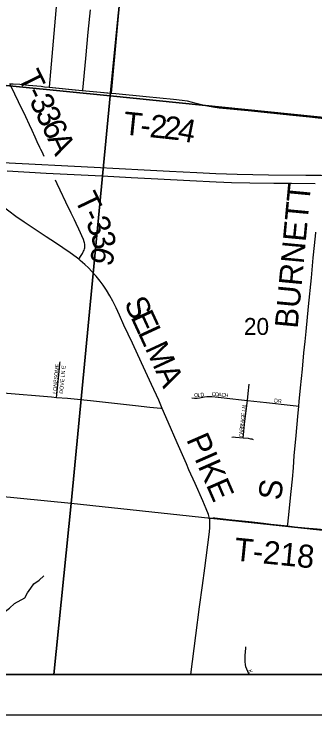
# Model space of a CAD drawing. Extents: x -209 to 4852, y 0 to 905.
# Drawn here: x 140.68 to 155.54, y 200.56 to 235.21 of the extents above; entities that cross this region are included whole.
import ezdxf

# ---------------------------------------------------------------- set-up
doc = ezdxf.new("R2010")
doc.units = 0
for name, color, linetype in [('Default', 7, 'Continuous'), ('GM_P_County_Alignment', 7, 'Continuous'), ('GM_X_Airport_Location_Class_2', 7, 'Continuous'), ('GM_X_County_Road', 7, 'Continuous'), ('GM_X_County_Road_Text', 7, 'Continuous'), ('GM_X_County_ROW', 7, 'Continuous'), ('GM_X_Interstate_Location', 7, 'Continuous'), ('GM_X_Minor_Lake_Text', 7, 'Continuous'), ('GM_X_Minor_River', 7, 'Continuous'), ('GM_X_Rail_Line_Text', 7, 'Continuous'), ('GM_X_Township_Road', 7, 'Continuous'), ('GM_X_Township_Road_Text', 7, 'Continuous'), ('GM_X_Township_Text', 7, 'Continuous'), ('GM_X_US_Location', 7, 'Continuous'), ('SH_Data', 7, 'Continuous')]:
    doc.layers.add(name, color=color, linetype=linetype)

msp = doc.modelspace()

# ---------------------------------------------------------------- linework, layer by layer
at = {"layer": 'Default'}
for points in [[(59.342, 338.559), (195.342, 338.559), (195.342, 202.559), (59.342, 202.559)], [(195.342, 202.559), (195.342, 338.559), (59.342, 338.559), (59.342, 202.559)]]:
    msp.add_lwpolyline(points, close=True, dxfattribs=at)
at = {"layer": 'GM_X_Airport_Location_Class_2'}
msp.add_lwpolyline([(144.45, 235.425), (144.346, 234.311), (144.218, 233.013), (144.067, 231.45), (144.066, 231.435)], dxfattribs=at)
at = {"layer": 'GM_X_County_Road'}
for points in [[(141.221, 206.357), (141.352, 206.594), (141.512, 206.835), (141.665, 207.039), (141.931, 207.219), (142.168, 207.437)], [(136.088, 202.559), (136.165, 202.618), (136.409, 202.798), (136.607, 202.94), (136.852, 203.196), (137.059, 203.436), (137.289, 203.768), (137.398, 203.987), (137.574, 204.228), (137.781, 204.423), (138.04, 204.648), (138.308, 204.873), (138.582, 205.03), (138.841, 205.179), (139.069, 205.29), (139.267, 205.349), (139.783, 205.465), (140.011, 205.546), (140.201, 205.636), (140.453, 205.838), (140.705, 206.071), (141.221, 206.357)]]:
    msp.add_lwpolyline(points, dxfattribs=at)
at = {"layer": 'GM_X_County_Road_Text'}
for points in [[(143.886, 223.087), (143.76, 223.186), (143.459, 223.404), (142.74, 223.894), (142.274, 224.203), (141.188, 224.927), (140.776, 225.206), (140.423, 225.461), (140.225, 225.612), (140.034, 225.772), (139.89, 225.894), (139.676, 226.089)], [(145.905, 220.317), (145.736, 220.683), (145.57, 221.016), (145.421, 221.287), (145.262, 221.553), (145.092, 221.812), (144.945, 222.011), (144.749, 222.251), (144.543, 222.483), (144.37, 222.661), (144.189, 222.83), (143.955, 223.033), (143.886, 223.087)], [(148.025, 215.716), (147.851, 216.115), (147.484, 216.904), (146.989, 217.975), (146.546, 218.935), (146.127, 219.836), (145.905, 220.317)], [(149.216, 212.973), (148.769, 214.007), (148.324, 215.033), (148.025, 215.716)], [(150.362, 210.28), (150.35, 210.344), (150.315, 210.462), (150.201, 210.749), (150.029, 211.148), (149.649, 211.999), (149.344, 212.68), (149.216, 212.973)], [(149.438, 202.559), (149.688, 204.495), (149.874, 205.912), (150.01, 206.96), (150.124, 207.822), (150.346, 209.485), (150.375, 209.794), (150.385, 209.979), (150.384, 210.102), (150.372, 210.224), (150.362, 210.28)]]:
    msp.add_lwpolyline(points, dxfattribs=at)
at = {"layer": 'GM_X_County_ROW'}
for points in [[(140.471, 231.762), (140.65, 231.758), (140.967, 231.739), (141.396, 231.702), (142.025, 231.638), (142.2, 231.62)], [(142.185, 228.171), (142.127, 228.292), (142.071, 228.407), (142.02, 228.515), (141.97, 228.619), (141.838, 228.896), (141.73, 229.118), (141.576, 229.457), (141.449, 229.742), (141.264, 230.137), (140.911, 230.868), (140.538, 231.627), (140.471, 231.762)], [(142.2, 231.62), (142.421, 231.598), (143.546, 231.485), (144.066, 231.435)], [(144.066, 231.435), (144.959, 231.349), (145.44, 231.305)], [(145.44, 231.305), (145.512, 231.298), (145.73, 231.277), (147.219, 231.135), (148.583, 231), (149.015, 230.951), (149.26, 230.913), (149.501, 230.86), (150.104, 230.704), (150.349, 230.649), (150.535, 230.618), (150.846, 230.58), (152.272, 230.436), (153.388, 230.324), (154.317, 230.229), (155.309, 230.125), (156.18, 230.033)], [(143.886, 223.087), (144.006, 223.27), (144.074, 223.373), (144.132, 223.482), (144.155, 223.538), (144.174, 223.596), (144.186, 223.655), (144.192, 223.715), (144.193, 223.776), (144.188, 223.836), (144.177, 223.896), (144.162, 223.955), (144.119, 224.071), (143.888, 224.581), (143.754, 224.864), (143.674, 225.034), (143.594, 225.203), (143.514, 225.371), (143.46, 225.482), (143.406, 225.592), (142.819, 226.819), (142.741, 226.992)], [(154.786, 215.827), (154.805, 216.05), (154.873, 216.73), (154.961, 217.657), (155.037, 218.461), (155.095, 219.016), (155.143, 219.511), (155.259, 220.747), (155.407, 222.167), (155.502, 223.157), (155.559, 223.775), (155.62, 224.392), (155.623, 224.429)], [(140.153, 216.479), (142.536, 216.282), (142.795, 216.261)], [(142.795, 216.261), (143.335, 216.216), (144.476, 216.106), (146.702, 215.855), (147.406, 215.777), (147.947, 215.724), (148.025, 215.716)], [(154.23, 209.903), (154.24, 209.993), (154.275, 210.302), (154.408, 211.599), (154.47, 212.216), (154.514, 212.773), (154.561, 213.392), (154.586, 213.701), (154.647, 214.381), (154.74, 215.308), (154.786, 215.827)], [(150.362, 210.28), (150.444, 210.295), (150.54, 210.305), (150.624, 210.3), (151.304, 210.228), (152.479, 210.1), (153.034, 210.034), (153.405, 209.992), (154.23, 209.903)], [(154.23, 209.903), (154.579, 209.866), (155.075, 209.814), (155.694, 209.755), (156.35, 209.688)]]:
    msp.add_lwpolyline(points, dxfattribs=at)
at = {"layer": 'GM_X_Minor_Lake_Text'}
msp.add_lwpolyline([(61.776, 202.559), (195.342, 202.559)], dxfattribs=at)
at = {"layer": 'GM_X_Minor_River'}
for points in [[(147.511, 251.706), (145.448, 231.165), (125.307, 233.161), (127.195, 253.652)], [(147.511, 251.706), (168.839, 249.556), (166.746, 229.007), (145.448, 231.165)], [(125.307, 233.161), (145.448, 231.165), (143.519, 211.007), (123.431, 212.988)], [(145.448, 231.165), (166.746, 229.007), (164.717, 208.745), (143.519, 211.007)], [(122.379, 202.559), (142.656, 202.559), (143.519, 211.007), (123.431, 212.988)], [(142.656, 202.559), (163.655, 202.559), (164.717, 208.745), (143.519, 211.007)]]:
    msp.add_lwpolyline(points, close=True, dxfattribs=at)
at = {"layer": 'GM_X_Rail_Line_Text'}
for points in [[(140.121, 227.878), (144.65, 227.641), (147.135, 227.513), (148.375, 227.447), (149.734, 227.377), (150.669, 227.335), (151.727, 227.292), (153.28, 227.26), (155.135, 227.245), (155.894, 227.239), (156.327, 227.235), (159.157, 227.214), (160.251, 227.203), (162.038, 227.19), (163.154, 227.176), (165.593, 227.151), (167.078, 227.13), (168.502, 227.12), (173.553, 227.075), (175.412, 227.061), (176.007, 227.053), (178.196, 227.026)], [(140.345, 227.455), (142.271, 227.351), (144.001, 227.263), (145.046, 227.211), (146.483, 227.131), (147.804, 227.071), (149.397, 226.978), (150.691, 226.918), (151.447, 226.886), (152.368, 226.866), (153.549, 226.853), (154.419, 226.848), (155.599, 226.83)]]:
    msp.add_lwpolyline(points, dxfattribs=at)
at = {"layer": 'GM_X_Township_Text'}
for points in [[(142.795, 216.261), (142.808, 216.392), (142.935, 217.706), (142.958, 217.957), (142.962, 218.02)], [(152.239, 216.113), (152.276, 216.455), (152.33, 216.921)], [(149.496, 216.233), (149.62, 216.226), (149.744, 216.228), (149.866, 216.241), (150.11, 216.281), (150.233, 216.296), (150.356, 216.302), (150.48, 216.3), (150.788, 216.278), (151.955, 216.144), (152.239, 216.113)], [(152.035, 214.261), (152.051, 214.409), (152.07, 214.593), (152.12, 215.084), (152.239, 216.113)], [(152.239, 216.113), (153.184, 216.009), (154.351, 215.877), (154.658, 215.842), (154.786, 215.827)], [(151.467, 214.299), (151.529, 214.305), (151.654, 214.299), (152.035, 214.261)], [(152.035, 214.261), (152.277, 214.237), (152.4, 214.219), (152.461, 214.204), (152.517, 214.176)], [(152.321, 202.559), (152.254, 202.704), (152.206, 202.819), (152.166, 202.938), (152.141, 203.061), (152.127, 203.185), (152.122, 203.31), (152.131, 203.497), (152.165, 203.866), (152.168, 203.927)]]:
    msp.add_lwpolyline(points, dxfattribs=at)
at = {"layer": 'GM_X_US_Location'}
msp.add_lwpolyline([(142.86, 236.544), (142.421, 231.598), (144.066, 231.435), (145.512, 231.298), (146.106, 237.815)], dxfattribs=at)
at = {"layer": 'SH_Data'}
msp.add_line((57.342, 200.559), (197.342, 200.559), dxfattribs=at)

# ---------------------------------------------------------------- texts
at = {"layer": 'GM_P_County_Alignment'}
for s, height, rotation, p in [('S', 1.136, 294.9816, (146.116, 220.932)), ('E', 1.136, 294.8696, (146.442, 220.233)), ('L', 1.136, 294.8191, (146.799, 219.463)), ('M', 1.136, 294.77, (147.155, 218.694)), ('A', 1.136, 294.4974, (147.672, 217.574)), ('PIKE', 1.1364, 293.5582, (149.197, 214.185))]:
    msp.add_text(s, height=height, rotation=rotation, dxfattribs=at).set_placement(p)
at = {"layer": 'GM_X_Interstate_Location'}
for s, height, rotation, p in [('LONESOME', 0.1894, 84.7376, (142.783, 216.433)), ('DOVE LN E', 0.1894, 84.5226, (143.107, 216.435)), ('O', 0.189, 0.1858, (149.602, 216.282)), ('L', 0.189, 2.9917, (149.779, 216.283)), ('D', 0.189, 7.2343, (149.927, 216.291)), ('C', 0.189, 356.9387, (150.47, 216.332)), ('O', 0.189, 356.5886, (150.62, 216.324)), ('A', 0.189, 354.77, (150.785, 216.314)), ('C', 0.189, 354.2967, (150.95, 216.299)), ('H', 0.189, 354.2851, (151.099, 216.284)), ('DR', 0.1894, 353.9889, (153.555, 216.015)), ('LN', 0.1894, 83.994, (152.15, 215.55)), ('G', 0.189, 83.4281, (152.095, 215.141)), ('E', 0.189, 83.4019, (152.115, 215.307)), ('R', 0.189, 83.4533, (152.05, 214.744)), ('I', 0.189, 83.3846, (152.067, 214.893)), ('A', 0.189, 83.4241, (152.076, 214.976)), ('A', 0.189, 86.4789, (152.024, 214.431)), ('R', 0.189, 84.113, (152.034, 214.595)), ('C', 0.189, 86.9145, (152.016, 214.281)), ('K', 0.189, 292.6863, (152.267, 202.761))]:
    msp.add_text(s, height=height, rotation=rotation, dxfattribs=at).set_placement(p)
at = {"layer": 'GM_X_Township_Road'}
for s, height, rotation, p in [('T', 1.136, 295.9739, (140.849, 232.109)), ('-', 1.136, 295.8199, (141.22, 231.347)), ('3', 1.136, 295.7705, (141.422, 230.931)), ('3', 1.136, 295.4176, (141.723, 230.307)), ('T', 1.136, 354.0323, (146.054, 229.267)), ('2', 1.136, 353.9994, (147.364, 229.13)), ('2', 1.136, 353.8839, (148.059, 229.057)), ('6', 1.136, 295.1976, (142.02, 229.681)), ('4', 1.136, 348.9008, (148.729, 228.986)), ('-', 1.136, 354.0176, (146.899, 229.179)), ('A', 1.136, 295.08, (142.316, 229.053)), ('BURNETT', 1.1364, 84.6412, (154.723, 219.638)), ('T', 1.136, 295.5897, (143.654, 226.08)), ('-', 1.136, 295.3039, (144.02, 225.317)), ('3', 1.136, 294.2213, (144.215, 224.904)), ('3', 1.136, 282.5669, (144.481, 224.328)), ('6', 1.136, 253.7644, (144.637, 223.8)), ('S', 1.136, 83.7999, (153.907, 211.145)), ('T-218', 1.1364, 354.2411, (151.546, 208.201))]:
    msp.add_text(s, height=height, rotation=rotation, dxfattribs=at).set_placement(p)
at = {"layer": 'GM_X_Township_Road_Text'}
msp.add_text('20', height=0.8371, rotation=0, dxfattribs=at).set_placement((152.068, 219.348))

doc.saveas('drawing.dxf')
